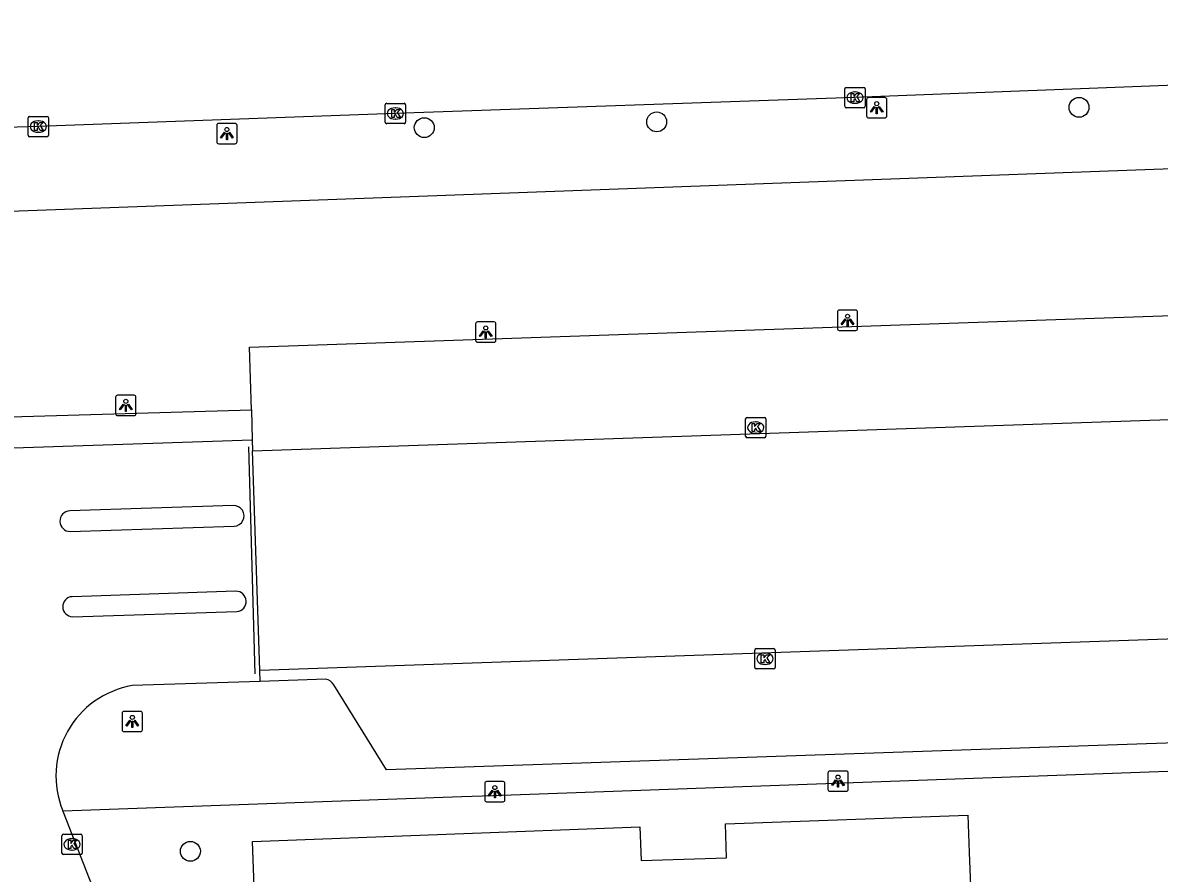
# Model space of a CAD drawing. Extents: x 160557 to 161245, y 385330 to 386505.
# Drawn here: x 160714 to 160769.9, y 386402.9 to 386444.7 of the extents above; entities that cross this region are included whole.
import ezdxf

# ---------------------------------------------------------------- set-up
doc = ezdxf.new("R2010")
doc.units = 0
for name, color, linetype in [('IMGEO_Boom', 7, 'Continuous'), ('IMGEO_Kolk', 7, 'Continuous'), ('IMGEO_Lichtpunt', 7, 'Continuous'), ('IMGEO_Lijnafwatering', 7, 'Continuous'), ('IMGEO_Pand', 7, 'Continuous'), ('IMGEO_Rijbaan_lokaal_gesloten', 7, 'Continuous'), ('IMGEO_Rijbaan_lokaal_open', 7, 'Continuous'), ('IMGEO_Voetpad_open', 7, 'Continuous')]:
    doc.layers.add(name, color=color, linetype=linetype)

msp = doc.modelspace()

# ---------------------------------------------------------------- linework, layer by layer
at = {"layer": 'IMGEO_Boom'}
for centre in [(160765.916, 386440.551), (160733.713, 386439.553), (160745.144, 386439.836), (160722.211, 386403.956)]:
    msp.add_circle(centre, 0.489, dxfattribs=at)
at = {"layer": 'IMGEO_Kolk'}
for p, q in [((160754.395, 386440.602), (160754.395, 386441.454)), ((160754.47, 386441.528), (160755.322, 386441.528)), ((160754.883, 386441.308), (160754.908, 386441.308)), ((160755.396, 386441.454), (160755.396, 386440.602)), ((160731.791, 386439.822), (160731.791, 386440.674)), ((160731.866, 386440.748), (160732.718, 386440.748)), ((160732.279, 386440.528), (160732.304, 386440.528)), ((160732.792, 386440.674), (160732.792, 386439.822)), ((160755.322, 386440.528), (160754.47, 386440.528)), ((160754.906, 386440.748), (160754.881, 386440.748)), ((160714.229, 386439.181), (160714.229, 386440.033)), ((160714.304, 386440.107), (160715.156, 386440.107)), ((160715.23, 386440.033), (160715.23, 386439.181)), ((160732.302, 386439.968), (160732.277, 386439.968)), ((160714.717, 386439.887), (160714.742, 386439.887)), ((160732.718, 386439.748), (160731.866, 386439.748)), ((160715.156, 386439.107), (160714.304, 386439.107)), ((160714.74, 386439.327), (160714.715, 386439.327)), ((160749.516, 386424.372), (160749.516, 386425.224)), ((160749.591, 386425.298), (160750.443, 386425.298)), ((160750.004, 386425.078), (160750.029, 386425.078)), ((160750.517, 386425.224), (160750.517, 386424.372)), ((160750.443, 386424.298), (160749.591, 386424.298)), ((160750.027, 386424.518), (160750.002, 386424.518)), ((160749.968, 386413), (160749.968, 386413.852)), ((160750.043, 386413.926), (160750.895, 386413.926)), ((160750.456, 386413.706), (160750.481, 386413.706)), ((160750.969, 386413.852), (160750.969, 386413)), ((160750.479, 386413.146), (160750.454, 386413.146)), ((160750.895, 386412.926), (160750.043, 386412.926)), ((160715.891, 386403.872), (160715.891, 386404.724)), ((160715.966, 386404.798), (160716.818, 386404.798)), ((160716.892, 386404.724), (160716.892, 386403.872)), ((160716.379, 386404.578), (160716.404, 386404.578)), ((160716.818, 386403.798), (160715.966, 386403.798)), ((160716.402, 386404.018), (160716.377, 386404.018))]:
    msp.add_line(p, q, dxfattribs=at)
for points in [[(160754.395, 386440.602), (160754.395, 386441.454)], [(160754.47, 386441.528), (160755.322, 386441.528)], [(160754.716, 386441.228), (160754.839, 386441.228), (160754.839, 386441.077), (160754.969, 386441.228), (160755.133, 386441.228), (160754.987, 386441.077), (160755.14, 386440.828), (160754.988, 386440.828), (160754.903, 386440.992), (160754.839, 386440.925), (160754.839, 386440.828), (160754.716, 386440.828), (160754.716, 386441.228)], [(160755.396, 386441.454), (160755.396, 386440.602)], [(160731.791, 386439.822), (160731.791, 386440.674)], [(160731.866, 386440.748), (160732.718, 386440.748)], [(160732.792, 386440.674), (160732.792, 386439.822)], [(160755.322, 386440.528), (160754.47, 386440.528)], [(160714.229, 386439.181), (160714.229, 386440.033)], [(160714.304, 386440.107), (160715.156, 386440.107)], [(160715.23, 386440.033), (160715.23, 386439.181)], [(160732.112, 386440.448), (160732.235, 386440.448), (160732.235, 386440.297), (160732.365, 386440.448), (160732.529, 386440.448), (160732.383, 386440.297), (160732.536, 386440.048), (160732.384, 386440.048), (160732.299, 386440.212), (160732.235, 386440.145), (160732.235, 386440.048), (160732.112, 386440.048), (160732.112, 386440.448)], [(160714.55, 386439.807), (160714.673, 386439.807), (160714.673, 386439.656), (160714.803, 386439.807), (160714.967, 386439.807), (160714.821, 386439.656), (160714.974, 386439.407), (160714.822, 386439.407), (160714.737, 386439.571), (160714.673, 386439.504), (160714.673, 386439.407), (160714.55, 386439.407), (160714.55, 386439.807)], [(160732.718, 386439.748), (160731.866, 386439.748)], [(160715.156, 386439.107), (160714.304, 386439.107)], [(160749.516, 386424.372), (160749.516, 386425.224)], [(160749.591, 386425.298), (160750.443, 386425.298)], [(160749.837, 386424.998), (160749.96, 386424.998), (160749.96, 386424.847), (160750.09, 386424.998), (160750.254, 386424.998), (160750.108, 386424.847), (160750.261, 386424.598), (160750.109, 386424.598), (160750.024, 386424.762), (160749.96, 386424.695), (160749.96, 386424.598), (160749.837, 386424.598), (160749.837, 386424.998)], [(160750.517, 386425.224), (160750.517, 386424.372)], [(160750.443, 386424.298), (160749.591, 386424.298)], [(160749.968, 386413), (160749.968, 386413.852)], [(160750.043, 386413.926), (160750.895, 386413.926)], [(160750.969, 386413.852), (160750.969, 386413)], [(160750.289, 386413.626), (160750.412, 386413.626), (160750.412, 386413.475), (160750.542, 386413.626), (160750.706, 386413.626), (160750.56, 386413.475), (160750.713, 386413.226), (160750.561, 386413.226), (160750.476, 386413.39), (160750.412, 386413.323), (160750.412, 386413.226), (160750.289, 386413.226), (160750.289, 386413.626)], [(160750.895, 386412.926), (160750.043, 386412.926)], [(160715.891, 386403.872), (160715.891, 386404.724)], [(160715.966, 386404.798), (160716.818, 386404.798)], [(160716.892, 386404.724), (160716.892, 386403.872)], [(160716.212, 386404.498), (160716.335, 386404.498), (160716.335, 386404.347), (160716.465, 386404.498), (160716.629, 386404.498), (160716.483, 386404.347), (160716.636, 386404.098), (160716.484, 386404.098), (160716.399, 386404.262), (160716.335, 386404.195), (160716.335, 386404.098), (160716.212, 386404.098), (160716.212, 386404.498)], [(160716.818, 386403.798), (160715.966, 386403.798)]]:
    msp.add_lwpolyline(points, dxfattribs=at)
for centre, start, end in [((160754.472, 386441.452), 91.552, 178.448), ((160754.472, 386441.452), 91.552, 178.448), ((160755.32, 386441.452), 1.552, 88.448), ((160755.32, 386441.452), 1.552, 88.448), ((160731.868, 386440.672), 91.552, 178.448), ((160731.868, 386440.672), 91.552, 178.448), ((160732.716, 386440.672), 1.552, 88.448), ((160732.716, 386440.672), 1.552, 88.448), ((160754.472, 386440.604), 181.552, 268.448), ((160754.472, 386440.604), 181.552, 268.448), ((160755.32, 386440.604), 271.552, 358.448), ((160755.32, 386440.604), 271.552, 358.448), ((160714.306, 386440.031), 91.552, 178.448), ((160714.306, 386440.031), 91.552, 178.448), ((160715.154, 386440.031), 1.552, 88.448), ((160715.154, 386440.031), 1.552, 88.448), ((160731.868, 386439.824), 181.552, 268.448), ((160731.868, 386439.824), 181.552, 268.448), ((160732.716, 386439.824), 271.552, 358.448), ((160732.716, 386439.824), 271.552, 358.448), ((160714.306, 386439.183), 181.552, 268.448), ((160714.306, 386439.183), 181.552, 268.448), ((160715.154, 386439.183), 271.552, 358.448), ((160715.154, 386439.183), 271.552, 358.448), ((160749.593, 386425.222), 91.552, 178.448), ((160749.593, 386425.222), 91.552, 178.448), ((160750.441, 386425.222), 1.552, 88.448), ((160750.441, 386425.222), 1.552, 88.448), ((160749.593, 386424.374), 181.552, 268.448), ((160749.593, 386424.374), 181.552, 268.448), ((160750.441, 386424.374), 271.552, 358.448), ((160750.441, 386424.374), 271.552, 358.448), ((160750.045, 386413.85), 91.552, 178.448), ((160750.045, 386413.85), 91.552, 178.448), ((160750.893, 386413.85), 1.552, 88.448), ((160750.893, 386413.85), 1.552, 88.448), ((160750.045, 386413.002), 181.552, 268.448), ((160750.045, 386413.002), 181.552, 268.448), ((160750.893, 386413.002), 271.552, 358.448), ((160750.893, 386413.002), 271.552, 358.448), ((160715.968, 386404.722), 91.552, 178.448), ((160715.968, 386404.722), 91.552, 178.448), ((160716.816, 386404.722), 1.552, 88.448), ((160716.816, 386404.722), 1.552, 88.448), ((160715.968, 386403.874), 181.552, 268.448), ((160715.968, 386403.874), 181.552, 268.448), ((160716.816, 386403.874), 271.552, 358.448), ((160716.816, 386403.874), 271.552, 358.448)]:
    msp.add_arc(centre, 0.0765, start, end, dxfattribs=at)
for centre, major_axis, ratio, start_param, end_param in [((160754.882, 386441.028), (-0.387, 0.002), 0.722429, 4.712389, 7.853982), ((160754.907, 386441.028), (-0.39, 0.002), 0.717154, 1.570796, 4.712389), ((160732.278, 386440.248), (-0.387, 0.002), 0.722429, 4.712389, 7.853982), ((160732.303, 386440.248), (-0.39, 0.002), 0.717154, 1.570796, 4.712389), ((160714.716, 386439.607), (-0.387, 0.002), 0.722429, 4.712389, 7.853982), ((160714.741, 386439.607), (-0.39, 0.002), 0.717154, 1.570796, 4.712389), ((160750.003, 386424.798), (-0.387, 0.002), 0.722429, 4.712389, 7.853982), ((160750.028, 386424.798), (-0.39, 0.002), 0.717154, 1.570796, 4.712389), ((160750.455, 386413.426), (-0.387, 0.002), 0.722429, 4.712389, 7.853982), ((160750.48, 386413.426), (-0.39, 0.002), 0.717154, 1.570796, 4.712389), ((160716.378, 386404.298), (-0.387, 0.002), 0.722429, 4.712389, 7.853982), ((160716.403, 386404.298), (-0.39, 0.002), 0.717154, 1.570796, 4.712389)]:
    msp.add_ellipse(centre, major_axis=major_axis, ratio=ratio, start_param=start_param, end_param=end_param, dxfattribs=at)
at = {"layer": 'IMGEO_Lichtpunt'}
for p, q in [((160755.465, 386440.934), (160755.465, 386440.127)), ((160755.465, 386440.934), (160755.465, 386440.127)), ((160756.367, 386441.029), (160755.559, 386441.029)), ((160756.367, 386441.029), (160755.559, 386441.029)), ((160756.461, 386440.127), (160756.461, 386440.934)), ((160756.461, 386440.127), (160756.461, 386440.934)), ((160755.559, 386440.033), (160756.367, 386440.033)), ((160755.559, 386440.033), (160756.367, 386440.033)), ((160723.507, 386439.664), (160723.507, 386438.857)), ((160723.507, 386439.664), (160723.507, 386438.857)), ((160724.409, 386439.759), (160723.601, 386439.759)), ((160724.409, 386439.759), (160723.601, 386439.759)), ((160724.503, 386438.857), (160724.503, 386439.664)), ((160724.503, 386438.857), (160724.503, 386439.664)), ((160723.601, 386438.763), (160724.409, 386438.763)), ((160723.601, 386438.763), (160724.409, 386438.763)), ((160754.031, 386430.479), (160754.031, 386429.672)), ((160754.031, 386430.479), (160754.031, 386429.672)), ((160754.933, 386430.574), (160754.125, 386430.574)), ((160754.933, 386430.574), (160754.125, 386430.574)), ((160755.027, 386429.672), (160755.027, 386430.479)), ((160755.027, 386429.672), (160755.027, 386430.479)), ((160736.239, 386429.9), (160736.239, 386429.093)), ((160736.239, 386429.9), (160736.239, 386429.093)), ((160737.141, 386429.995), (160736.333, 386429.995)), ((160737.141, 386429.995), (160736.333, 386429.995)), ((160737.235, 386429.093), (160737.235, 386429.9)), ((160737.235, 386429.093), (160737.235, 386429.9)), ((160754.125, 386429.578), (160754.933, 386429.578)), ((160754.125, 386429.578), (160754.933, 386429.578)), ((160736.333, 386428.999), (160737.141, 386428.999)), ((160736.333, 386428.999), (160737.141, 386428.999)), ((160718.535, 386426.291), (160718.535, 386425.484)), ((160718.535, 386426.291), (160718.535, 386425.484)), ((160719.437, 386426.386), (160718.629, 386426.386)), ((160719.437, 386426.386), (160718.629, 386426.386)), ((160719.531, 386425.484), (160719.531, 386426.291)), ((160719.531, 386425.484), (160719.531, 386426.291)), ((160718.629, 386425.39), (160719.437, 386425.39)), ((160718.629, 386425.39), (160719.437, 386425.39)), ((160718.855, 386410.744), (160718.855, 386409.937)), ((160718.855, 386410.744), (160718.855, 386409.937)), ((160719.757, 386410.839), (160718.949, 386410.839)), ((160719.757, 386410.839), (160718.949, 386410.839)), ((160719.851, 386409.937), (160719.851, 386410.744)), ((160719.851, 386409.937), (160719.851, 386410.744)), ((160718.949, 386409.843), (160719.757, 386409.843)), ((160718.949, 386409.843), (160719.757, 386409.843)), ((160753.566, 386407.811), (160753.566, 386407.004)), ((160753.566, 386407.811), (160753.566, 386407.004)), ((160754.468, 386407.906), (160753.66, 386407.906)), ((160754.468, 386407.906), (160753.66, 386407.906)), ((160754.562, 386407.004), (160754.562, 386407.811)), ((160754.562, 386407.004), (160754.562, 386407.811)), ((160736.685, 386407.293), (160736.685, 386406.486)), ((160736.685, 386407.293), (160736.685, 386406.486)), ((160737.587, 386407.388), (160736.779, 386407.388)), ((160737.587, 386407.388), (160736.779, 386407.388)), ((160737.681, 386406.486), (160737.681, 386407.293)), ((160737.681, 386406.486), (160737.681, 386407.293)), ((160736.779, 386406.392), (160737.587, 386406.392)), ((160736.779, 386406.392), (160737.587, 386406.392)), ((160753.66, 386406.91), (160754.468, 386406.91)), ((160753.66, 386406.91), (160754.468, 386406.91))]:
    msp.add_line(p, q, dxfattribs=at)
for points in [[(160755.839, 386440.598), (160755.878, 386440.57), (160755.69, 386440.308), (160755.652, 386440.335), (160755.839, 386440.598)], [(160755.941, 386440.55), (160755.988, 386440.55), (160755.988, 386440.228), (160755.941, 386440.228), (160755.941, 386440.55)], [(160756.051, 386440.57), (160756.089, 386440.597), (160756.276, 386440.335), (160756.237, 386440.307), (160756.051, 386440.57)], [(160723.881, 386439.328), (160723.92, 386439.3), (160723.732, 386439.038), (160723.694, 386439.065), (160723.881, 386439.328)], [(160723.983, 386439.28), (160724.03, 386439.28), (160724.03, 386438.958), (160723.983, 386438.958), (160723.983, 386439.28)], [(160724.093, 386439.3), (160724.131, 386439.327), (160724.318, 386439.065), (160724.279, 386439.037), (160724.093, 386439.3)], [(160754.405, 386430.143), (160754.444, 386430.115), (160754.256, 386429.853), (160754.218, 386429.88), (160754.405, 386430.143)], [(160754.507, 386430.095), (160754.554, 386430.095), (160754.554, 386429.773), (160754.507, 386429.773), (160754.507, 386430.095)], [(160754.617, 386430.115), (160754.655, 386430.142), (160754.842, 386429.88), (160754.803, 386429.852), (160754.617, 386430.115)], [(160736.613, 386429.564), (160736.652, 386429.536), (160736.464, 386429.274), (160736.426, 386429.301), (160736.613, 386429.564)], [(160736.715, 386429.516), (160736.762, 386429.516), (160736.762, 386429.194), (160736.715, 386429.194), (160736.715, 386429.516)], [(160736.825, 386429.536), (160736.863, 386429.563), (160737.05, 386429.301), (160737.011, 386429.273), (160736.825, 386429.536)], [(160718.909, 386425.955), (160718.948, 386425.927), (160718.76, 386425.665), (160718.722, 386425.692), (160718.909, 386425.955)], [(160719.121, 386425.927), (160719.159, 386425.954), (160719.346, 386425.692), (160719.307, 386425.664), (160719.121, 386425.927)], [(160719.011, 386425.907), (160719.058, 386425.907), (160719.058, 386425.585), (160719.011, 386425.585), (160719.011, 386425.907)], [(160719.229, 386410.408), (160719.268, 386410.38), (160719.08, 386410.118), (160719.042, 386410.145), (160719.229, 386410.408)], [(160719.331, 386410.36), (160719.378, 386410.36), (160719.378, 386410.038), (160719.331, 386410.038), (160719.331, 386410.36)], [(160719.441, 386410.38), (160719.479, 386410.407), (160719.666, 386410.145), (160719.627, 386410.117), (160719.441, 386410.38)], [(160737.059, 386406.957), (160737.098, 386406.929), (160736.91, 386406.667), (160736.872, 386406.694), (160737.059, 386406.957)], [(160737.271, 386406.929), (160737.309, 386406.956), (160737.496, 386406.694), (160737.457, 386406.666), (160737.271, 386406.929)], [(160753.94, 386407.475), (160753.979, 386407.447), (160753.791, 386407.185), (160753.753, 386407.212), (160753.94, 386407.475)], [(160754.042, 386407.427), (160754.089, 386407.427), (160754.089, 386407.105), (160754.042, 386407.105), (160754.042, 386407.427)], [(160754.152, 386407.447), (160754.19, 386407.474), (160754.377, 386407.212), (160754.338, 386407.184), (160754.152, 386407.447)], [(160737.161, 386406.909), (160737.208, 386406.909), (160737.208, 386406.587), (160737.161, 386406.587), (160737.161, 386406.909)]]:
    msp.add_lwpolyline(points, dxfattribs=at)
for centre in [(160755.964, 386440.732), (160724.006, 386439.462), (160754.53, 386430.277), (160736.738, 386429.698), (160719.034, 386426.089), (160719.354, 386410.542), (160754.065, 386407.609), (160737.184, 386407.091)]:
    msp.add_circle(centre, 0.0994, dxfattribs=at)
for centre, start, end in [((160755.559, 386440.934), 90, 180), ((160755.559, 386440.934), 90, 180), ((160756.367, 386440.934), 0, 90), ((160756.367, 386440.934), 0, 90), ((160755.559, 386440.127), 180, 270), ((160755.559, 386440.127), 180, 270), ((160756.367, 386440.127), 270, 0), ((160756.367, 386440.127), 270, 360), ((160723.601, 386439.664), 90, 180), ((160723.601, 386439.664), 90, 180), ((160724.409, 386439.664), 0, 90), ((160724.409, 386439.664), 0, 90), ((160723.601, 386438.857), 180, 270), ((160723.601, 386438.857), 180, 270), ((160724.409, 386438.857), 270, 0), ((160724.409, 386438.857), 270, 360), ((160754.125, 386430.479), 90, 180), ((160754.125, 386430.479), 90, 180), ((160754.933, 386430.479), 0, 90), ((160754.933, 386430.479), 0, 90), ((160736.333, 386429.9), 90, 180), ((160736.333, 386429.9), 90, 180), ((160737.141, 386429.9), 0, 90), ((160737.141, 386429.9), 0, 90), ((160754.125, 386429.672), 180, 270), ((160754.125, 386429.672), 180, 270), ((160754.933, 386429.672), 270, 0), ((160754.933, 386429.672), 270, 360), ((160736.333, 386429.093), 180, 270), ((160736.333, 386429.093), 180, 270), ((160737.141, 386429.093), 270, 0), ((160737.141, 386429.093), 270, 360), ((160718.629, 386426.291), 90, 180), ((160718.629, 386426.291), 90, 180), ((160719.437, 386426.291), 0, 90), ((160719.437, 386426.291), 0, 90), ((160718.629, 386425.484), 180, 270), ((160718.629, 386425.484), 180, 270), ((160719.437, 386425.484), 270, 0), ((160719.437, 386425.484), 270, 360), ((160718.949, 386410.744), 90, 180), ((160718.949, 386410.744), 90, 180), ((160719.757, 386410.744), 0, 90), ((160719.757, 386410.744), 0, 90), ((160718.949, 386409.937), 180, 270), ((160718.949, 386409.937), 180, 270), ((160719.757, 386409.937), 270, 0), ((160719.757, 386409.937), 270, 360), ((160753.66, 386407.811), 90, 180), ((160753.66, 386407.811), 90, 180), ((160754.468, 386407.811), 0, 90), ((160754.468, 386407.811), 0, 90), ((160736.779, 386407.293), 90, 180), ((160736.779, 386407.293), 90, 180), ((160737.587, 386407.293), 0, 90), ((160737.587, 386407.293), 0, 90), ((160753.66, 386407.004), 180, 270), ((160753.66, 386407.004), 180, 270), ((160754.468, 386407.004), 270, 0), ((160754.468, 386407.004), 270, 360), ((160736.779, 386406.486), 180, 270), ((160736.779, 386406.486), 180, 270), ((160737.587, 386406.486), 270, 0), ((160737.587, 386406.486), 270, 360)]:
    msp.add_arc(centre, 0.0946, start, end, dxfattribs=at)
at = {"layer": 'IMGEO_Lijnafwatering'}
msp.add_lwpolyline([(160725.067, 386423.851), (160725.385, 386412.68)], dxfattribs=at)
at = {"layer": 'IMGEO_Pand'}
msp.add_lwpolyline([(160727.849, 386390.844), (160725.778, 386390.758), (160725.272, 386404.445), (160744.318, 386405.165), (160744.375, 386403.499), (160748.581, 386403.642), (160748.524, 386405.308), (160760.447, 386405.74), (160760.514, 386403.891), (160760.588, 386401.843), (160779.341, 386402.527), (160779.267, 386404.575), (160779.201, 386406.424), (160791.121, 386406.849), (160791.193, 386404.831), (160797.599, 386405.055), (160799.457, 386407.118), (160799.891, 386407.133)], dxfattribs=at)
at = {"layer": 'IMGEO_Rijbaan_lokaal_gesloten'}
for points in [[(160725.27, 386423.657), (160825.054, 386427.068), (160831.866, 386427.304), (160832.891, 386427.339)], [(160725.621, 386412.859), (160725.27, 386423.657)], [(160725.621, 386412.859), (160826.259, 386416.334)]]:
    msp.add_lwpolyline(points, dxfattribs=at)
at = {"layer": 'IMGEO_Rijbaan_lokaal_open'}
for points in [[(160825.259, 386443.557), (160814.75, 386443.213), (160810.456, 386443.066), (160788.91, 386442.266), (160772.388, 386441.702), (160754.892, 386441.029), (160732.288, 386440.249), (160714.726, 386439.608), (160709.567, 386439.438)], [(160711.544, 386423.74), (160725.253, 386424.189)], [(160725.253, 386424.189), (160725.27, 386423.657)], [(160724.311, 386420.958), (160716.275, 386420.709)], [(160716.304, 386419.686), (160724.363, 386419.952)], [(160724.446, 386416.747), (160716.394, 386416.481)], [(160716.417, 386415.496), (160724.497, 386415.752)], [(160725.638, 386412.312), (160725.621, 386412.859)], [(160725.638, 386412.312), (160719.351, 386412.106)], [(160726.348, 386382.276), (160725.033, 386385.085), (160720.548, 386394.683), (160720.087, 386395.621), (160718.03, 386400.65), (160717.66, 386401.552), (160715.987, 386405.826), (160715.935, 386405.949)]]:
    msp.add_lwpolyline(points, dxfattribs=at)
for centre, radius, start, end in [((160724.346, 386420.455), 0.504, 271.9456, 93.9724), ((160716.303, 386420.198), 0.512, 93.0974, 270.1501), ((160716.423, 386415.989), 0.493, 93.3487, 269.3265), ((160724.456, 386416.249), 0.498, 274.6894, 91.179), ((160720.107, 386407.66), 4.51, 99.6568, 202.2988)]:
    msp.add_arc(centre, radius, start, end, dxfattribs=at)
at = {"layer": 'IMGEO_Voetpad_open'}
for points in [[(160972.126, 386444.713), (160937.591, 386443.488), (160886.276, 386441.629), (160825.373, 386439.458), (160814.834, 386439.093), (160800.419, 386438.624), (160707.062, 386435.203)], [(160725.211, 386425.665), (160725.122, 386428.76), (160827.343, 386432.267), (160830.27, 386427.632)], [(160712.22, 386425.287), (160725.211, 386425.665)], [(160725.211, 386425.665), (160725.253, 386424.189)], [(160826.259, 386416.334), (160829.153, 386411.284), (160731.855, 386407.964), (160729.266, 386412.149)], [(160728.869, 386412.417), (160725.638, 386412.312)], [(160715.935, 386405.949), (160735.567, 386406.655), (160737.081, 386406.709), (160799.846, 386408.965), (160799.891, 386407.133)]]:
    msp.add_lwpolyline(points, dxfattribs=at)
msp.add_arc((160728.779, 386411.856), 0.568, 31.0334, 80.9229, dxfattribs=at)

doc.saveas('drawing.dxf')
